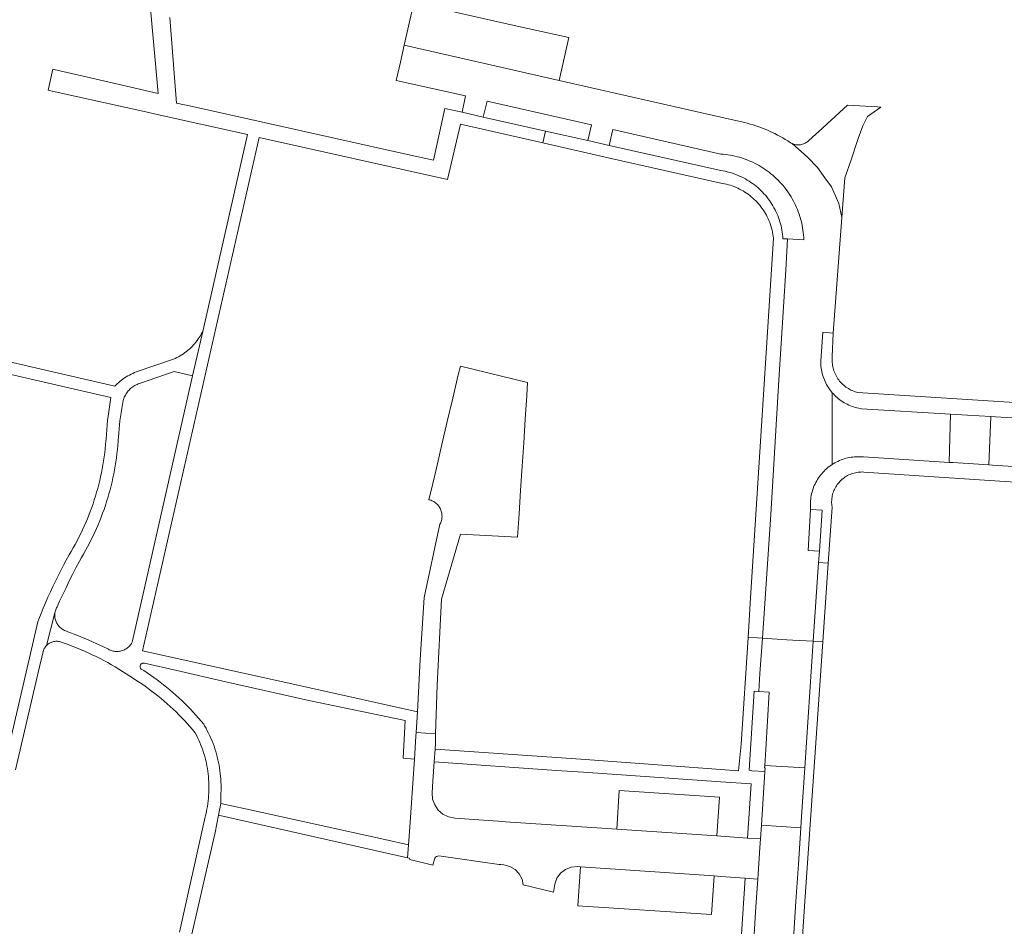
# Model space of a CAD drawing. Extents: x 146402 to 164798, y 455483 to 464134.
# Tile 325 of 575: x 157912 to 158036, y 460747 to 460861. Entities that reach past the tile are written whole.
import ezdxf

# ---------------------------------------------------------------- set-up
doc = ezdxf.new("R2010")
doc.units = 0
doc.header["$LTSCALE"] = 0.2
for name, color, linetype, lineweight in [('B-XX-VH-VERHARDING_BETONSTRAATSTEEN-GV', 252, 'CONTINUOUS', 18), ('B-XX-VH-VERHARDING_STRAATBAKSTEEN-GV', 252, 'CONTINUOUS', 18), ('B-XX-VH-VERHARDING_TEGEL-GV', 252, 'CONTINUOUS', 18)]:
    doc.layers.add(name, color=color, linetype=linetype, lineweight=lineweight)

msp = doc.modelspace()

# ---------------------------------------------------------------- linework, layer by layer
at = {"layer": 'B-XX-VH-VERHARDING_BETONSTRAATSTEEN-GV'}
msp.add_lwpolyline([(158019.696, 460849.87), (158015.926, 460850.098), (158012.329, 460846.793), (158011.99, 460846.482), (158011.057, 460845.625), (158011.034, 460845.604), (158010.941, 460845.523), (158010.842, 460845.449), (158010.738, 460845.381), (158010.631, 460845.32), (158010.52, 460845.266), (158010.405, 460845.219), (158010.288, 460845.18), (158010.168, 460845.148), (158010.047, 460845.124), (158009.924, 460845.109), (158009.8, 460845.101), (158009.677, 460845.101), (158009.553, 460845.109), (158009.431, 460845.125), (158009.309, 460845.149), (158009.19, 460845.18), (158009.072, 460845.22), (158008.984, 460845.256), (158010.93, 460843.539), (158012.156, 460842.271), (158013.096, 460840.964), (158013.914, 460839.819), (158014.854, 460837.735), (158015.246, 460835.975), (158015.624, 460840.952), (158016.403, 460843.222), (158017.272, 460845.894), (158017.857, 460847.488), (158018.443, 460848.663), (158020.125, 460849.824)], close=True, dxfattribs=at)
at = {"layer": 'B-XX-VH-VERHARDING_STRAATBAKSTEEN-GV'}
for points in [[(157979.688, 460853.174), (157960.227, 460857.626), (157959.745, 460855.5), (157959.221, 460853.194), (157967.937, 460851.244), (157967.524, 460849.196), (157970.154, 460848.601), (157970.64, 460850.601), (157983.754, 460847.631), (157983.302, 460845.642), (157985.971, 460845.039), (157986.456, 460847.038), (158000, 460843.948), (158000.02, 460843.947), (158000.318, 460843.923), (158000.615, 460843.892), (158000.912, 460843.852), (158001.207, 460843.805), (158001.5, 460843.749), (158001.793, 460843.686), (158002.083, 460843.615), (158002.371, 460843.537), (158002.657, 460843.45), (158002.941, 460843.356), (158003.222, 460843.255), (158003.5, 460843.146), (158003.775, 460843.03), (158004.047, 460842.906), (158004.316, 460842.775), (158004.581, 460842.637), (158004.842, 460842.491), (158005.1, 460842.339), (158005.353, 460842.18), (158005.601, 460842.015), (158005.846, 460841.842), (158006.085, 460841.664), (158006.32, 460841.479), (158006.549, 460841.287), (158006.774, 460841.09), (158006.993, 460840.887), (158007.206, 460840.677), (158007.414, 460840.463), (158007.616, 460840.243), (158007.812, 460840.017), (158008.002, 460839.786), (158008.186, 460839.551), (158008.363, 460839.31), (158008.534, 460839.065), (158008.698, 460838.815), (158008.856, 460838.561), (158009.006, 460838.303), (158009.15, 460838.041), (158009.286, 460837.775), (158009.416, 460837.506), (158009.538, 460837.233), (158009.653, 460836.957), (158009.76, 460836.678), (158009.86, 460836.396), (158009.952, 460836.112), (158010.037, 460835.826), (158010.114, 460835.537), (158010.183, 460835.246), (158010.245, 460834.954), (158010.298, 460834.66), (158010.344, 460834.364), (158010.382, 460834.068), (158010.411, 460833.771), (158010.433, 460833.473), (158010.447, 460833.174), (158008.381, 460833.278), (158008.188, 460829.36), (158007.303, 460815.525), (158006.288, 460798.63), (158005.242, 460783.083), (158008.323, 460782.901), (158009.088, 460782.855), (158011.643, 460782.704), (158012.306, 460792.59), (158012.404, 460794.048), (158010.978, 460794.096), (158011.299, 460799.248), (158011.298, 460799.259), (158011.28, 460799.478), (158011.27, 460799.698), (158011.269, 460799.917), (158011.275, 460800.137), (158011.289, 460800.357), (158011.311, 460800.576), (158011.341, 460800.793), (158011.379, 460801.01), (158011.425, 460801.225), (158011.479, 460801.438), (158011.54, 460801.649), (158011.609, 460801.858), (158011.686, 460802.064), (158011.77, 460802.267), (158011.861, 460802.468), (158011.96, 460802.664), (158012.065, 460802.857), (158012.178, 460803.046), (158012.297, 460803.231), (158012.423, 460803.411), (158012.556, 460803.586), (158012.695, 460803.757), (158012.84, 460803.922), (158012.99, 460804.082), (158013.147, 460804.237), (158013.309, 460804.385), (158013.476, 460804.528), (158013.649, 460804.664), (158013.826, 460804.794), (158014.008, 460804.918), (158014.012, 460808.919), (158014.017, 460813.951), (158013.926, 460814.06), (158013.791, 460814.232), (158013.662, 460814.408), (158013.539, 460814.59), (158013.424, 460814.775), (158013.315, 460814.965), (158013.213, 460815.159), (158013.119, 460815.356), (158013.031, 460815.556), (158012.951, 460815.76), (158012.879, 460815.966), (158012.814, 460816.175), (158012.757, 460816.386), (158012.707, 460816.599), (158012.666, 460816.814), (158012.632, 460817.03), (158012.606, 460817.247), (158012.589, 460817.465), (158012.579, 460817.683), (158012.577, 460817.902), (158012.842, 460821.553), (158014.143, 460821.448), (158015.246, 460835.975), (158014.854, 460837.735), (158013.914, 460839.819), (158013.096, 460840.964), (158012.156, 460842.271), (158010.93, 460843.539), (158008.984, 460845.256), (158008.958, 460845.267), (158008.847, 460845.321), (158008.739, 460845.382), (158008.43, 460845.587), (158008.117, 460845.786), (158007.799, 460845.978), (158007.477, 460846.162), (158007.152, 460846.34), (158006.823, 460846.511), (158006.49, 460846.675), (158006.153, 460846.831), (158005.813, 460846.981), (158005.471, 460847.122), (158005.125, 460847.257), (158004.776, 460847.384), (158004.425, 460847.503), (158004.071, 460847.615), (158003.715, 460847.719), (158003.357, 460847.815), (158002.997, 460847.904), (158002.826, 460847.943), (158000, 460848.582)], [(157975.73, 460815.21), (157967.291, 460817.275), (157967.021, 460816.176), (157966.33, 460813.24), (157965.646, 460810.332), (157964.966, 460807.441), (157964.267, 460804.47), (157963.606, 460801.66), (157963.336, 460800.502), (157963.345, 460800.5), (157963.47, 460800.466), (157963.594, 460800.425), (157963.715, 460800.376), (157963.832, 460800.319), (157963.946, 460800.256), (157964.056, 460800.186), (157964.161, 460800.109), (157964.261, 460800.026), (157964.356, 460799.937), (157964.446, 460799.842), (157964.529, 460799.742), (157964.606, 460799.637), (157964.677, 460799.527), (157964.74, 460799.413), (157964.797, 460799.296), (157964.846, 460799.175), (157964.888, 460799.052), (157964.922, 460798.926), (157964.948, 460798.798), (157964.967, 460798.669), (157964.977, 460798.54), (157964.98, 460798.409), (157964.974, 460798.279), (157964.961, 460798.149), (157964.939, 460798.021), (157964.91, 460797.894), (157964.873, 460797.769), (157964.828, 460797.646), (157964.776, 460797.527), (157964.717, 460797.411), (157962.739, 460788.201), (157962.255, 460780.424), (157961.882, 460773.846), (157961.735, 460771.24), (157964.181, 460771.055), (157964.371, 460777.169), (157964.899, 460787.976), (157967.321, 460796.166), (157974.476, 460795.784), (157974.666, 460798.709), (157974.857, 460801.65), (157975.055, 460804.712), (157975.247, 460807.663), (157975.439, 460810.615), (157975.632, 460813.594)], [(158014.162, 460813.788), (158014.017, 460813.951), (158014.012, 460808.919), (158014.008, 460804.918), (158014.14, 460805.002), (158014.33, 460805.114), (158014.523, 460805.22), (158014.72, 460805.318), (158014.92, 460805.409), (158015.123, 460805.492), (158015.33, 460805.568), (158015.538, 460805.637), (158015.75, 460805.698), (158015.963, 460805.751), (158016.178, 460805.797), (158016.395, 460805.834), (158016.613, 460805.864), (158016.832, 460805.885), (158017.051, 460805.899), (158017.271, 460805.905), (158017.491, 460805.902), (158017.711, 460805.892), (158017.93, 460805.874), (158028.707, 460805.183), (158028.903, 460811.251), (158017.705, 460811.928), (158017.561, 460811.95), (158017.346, 460811.99), (158017.133, 460812.038), (158016.922, 460812.094), (158016.712, 460812.157), (158016.506, 460812.229), (158016.302, 460812.307), (158016.101, 460812.393), (158015.903, 460812.486), (158015.709, 460812.587), (158015.519, 460812.694), (158015.332, 460812.808), (158015.15, 460812.929), (158014.973, 460813.057), (158014.8, 460813.191), (158014.633, 460813.332), (158014.47, 460813.478), (158014.313, 460813.63)], [(158029.555, 460811.212), (158028.903, 460811.251), (158028.707, 460805.183), (158029.175, 460805.153), (158033.706, 460804.863), (158033.945, 460810.946)], [(158010.072, 460759.259), (158005.117, 460759.602), (158005.005, 460757.867), (158004.932, 460756.743), (158004.67, 460752.82), (158004.437, 460749.326), (158004.116, 460744.445), (158002.604, 460744.536), (158002.416, 460741.574), (158003.662, 460741.501), (158003.635, 460741.22), (158008.862, 460740.96), (158008.933, 460742.044), (158009.451, 460750), (158009.764, 460754.674)]]:
    msp.add_lwpolyline(points, close=True, dxfattribs=at)
msp.add_lwpolyline([(158053.91, 460809.74), (158034.546, 460810.91), (158033.945, 460810.946), (158033.706, 460804.863), (158034.165, 460804.833), (158067.445, 460802.698)], dxfattribs=at)
at = {"layer": 'B-XX-VH-VERHARDING_TEGEL-GV'}
for points in [[(157928.102, 460865.052), (157929.318, 460851.55), (157920.817, 460853.516), (157916.964, 460854.407), (157916.054, 460854.619), (157915.484, 460851.971), (157915.985, 460851.858), (157916.382, 460851.77), (157928.15, 460849.153), (157929.175, 460848.925), (157940.522, 460846.402), (157934.902, 460821.652), (157933.639, 460816.086), (157926.072, 460782.774), (157926.052, 460782.604), (157926.005, 460782.515), (157925.937, 460782.403), (157925.863, 460782.295), (157925.782, 460782.192), (157925.695, 460782.093), (157925.602, 460782.001), (157925.504, 460781.914), (157925.4, 460781.833), (157925.292, 460781.759), (157925.18, 460781.692), (157925.063, 460781.631), (157924.944, 460781.578), (157924.821, 460781.532), (157924.695, 460781.493), (157924.568, 460781.463), (157924.438, 460781.44), (157924.308, 460781.425), (157924.177, 460781.418), (157924.046, 460781.419), (157923.915, 460781.428), (157923.785, 460781.445), (157923.656, 460781.47), (157923.529, 460781.503), (157923.404, 460781.543), (157923.282, 460781.591), (157923.163, 460781.647), (157923.048, 460781.709), (157922.363, 460782.033), (157921.675, 460782.35), (157920.983, 460782.66), (157920.288, 460782.962), (157919.59, 460783.257), (157918.889, 460783.545), (157918.185, 460783.825), (157917.574, 460784.061), (157917.545, 460784.074), (157917.429, 460784.13), (157917.317, 460784.194), (157917.209, 460784.265), (157917.105, 460784.342), (157917.006, 460784.425), (157916.913, 460784.514), (157916.825, 460784.609), (157916.744, 460784.71), (157916.669, 460784.815), (157916.6, 460784.924), (157916.538, 460785.038), (157916.484, 460785.155), (157916.437, 460785.275), (157916.397, 460785.398), (157916.365, 460785.523), (157916.341, 460785.65), (157916.325, 460785.778), (157916.317, 460785.907), (157916.317, 460786.036), (157916.324, 460786.165), (157916.34, 460786.293), (157915.268, 460782.164), (157915.353, 460782.247), (157915.443, 460782.324), (157915.539, 460782.395), (157915.639, 460782.459), (157915.743, 460782.517), (157915.851, 460782.567), (157915.962, 460782.61), (157916.075, 460782.645), (157916.191, 460782.673), (157916.308, 460782.693), (157916.427, 460782.705), (157916.545, 460782.709), (157916.664, 460782.705), (157916.783, 460782.692), (157916.9, 460782.672), (157917.016, 460782.644), (157917.129, 460782.609), (157917.495, 460782.481), (157918.008, 460782.293), (157918.518, 460782.099), (157919.025, 460781.896), (157919.529, 460781.687), (157920.03, 460781.47), (157920.528, 460781.245), (157921.023, 460781.014), (157921.514, 460780.775), (157922.001, 460780.529), (157922.485, 460780.276), (157922.711, 460780.154), (157922.965, 460780.016), (157923.441, 460779.749), (157923.914, 460779.475), (157924.382, 460779.194), (157924.846, 460778.906), (157925.306, 460778.611), (157925.761, 460778.31), (157926.212, 460778.002), (157926.391, 460777.889), (157926.816, 460777.615), (157927.237, 460777.333), (157927.654, 460777.045), (157928.066, 460776.75), (157928.473, 460776.449), (157928.876, 460776.141), (157929.274, 460775.827), (157929.666, 460775.507), (157930.054, 460775.181), (157930.436, 460774.848), (157930.813, 460774.51), (157931.185, 460774.166), (157931.551, 460773.815), (157931.911, 460773.46), (157932.266, 460773.098), (157932.616, 460772.731), (157932.959, 460772.359), (157933.296, 460771.981), (157933.628, 460771.597), (157933.953, 460771.209), (157933.956, 460771.204), (157934.114, 460770.902), (157934.264, 460770.596), (157934.408, 460770.287), (157934.544, 460769.974), (157934.673, 460769.658), (157934.795, 460769.34), (157934.909, 460769.018), (157935.015, 460768.694), (157935.114, 460768.368), (157935.205, 460768.039), (157935.288, 460767.709), (157935.364, 460767.376), (157935.431, 460767.042), (157935.491, 460766.706), (157935.543, 460766.369), (157935.587, 460766.031), (157935.624, 460765.692), (157935.652, 460765.352), (157935.672, 460765.012), (157935.684, 460764.671), (157935.688, 460764.33), (157935.684, 460763.989), (157935.673, 460763.648), (157935.653, 460763.308), (157935.625, 460762.968), (157935.589, 460762.629), (157935.546, 460762.291), (157935.494, 460761.953), (157935.435, 460761.618), (157935.4, 460761.442), (157935.367, 460761.283), (157935.292, 460760.951), (157935.209, 460760.62), (157931.975, 460746.137)], [(157927.946, 460721.445), (157936.457, 460758.675), (157936.904, 460760.85), (157937.18, 460762.316), (157937.178, 460763.25), (157937.198, 460763.603), (157937.21, 460763.956), (157937.214, 460764.31), (157937.211, 460764.663), (157937.199, 460765.016), (157937.179, 460765.369), (157937.151, 460765.722), (157937.115, 460766.073), (157937.071, 460766.424), (157937.02, 460766.774), (157936.96, 460767.122), (157936.893, 460767.469), (157936.818, 460767.815), (157936.734, 460768.158), (157936.644, 460768.5), (157936.545, 460768.839), (157936.439, 460769.177), (157936.325, 460769.511), (157936.204, 460769.843), (157936.075, 460770.172), (157935.939, 460770.499), (157935.795, 460770.822), (157935.644, 460771.141), (157935.486, 460771.457), (157935.321, 460771.77), (157935.149, 460772.079), (157935.04, 460772.266), (157934.716, 460772.657), (157934.385, 460773.043), (157934.049, 460773.424), (157933.707, 460773.8), (157933.358, 460774.17), (157933.004, 460774.535), (157932.645, 460774.894), (157932.279, 460775.247), (157931.909, 460775.594), (157931.532, 460775.936), (157931.151, 460776.271), (157930.764, 460776.601), (157930.372, 460776.924), (157929.975, 460777.242), (157929.573, 460777.553), (157929.166, 460777.857), (157928.755, 460778.155), (157928.339, 460778.447), (157927.918, 460778.732), (157927.493, 460779.01), (157927.185, 460779.206), (157927.146, 460779.242), (157927.11, 460779.288), (157927.079, 460779.337), (157927.056, 460779.391), (157927.041, 460779.446), (157927.033, 460779.504), (157927.033, 460779.562), (157927.041, 460779.62), (157927.057, 460779.676), (157927.081, 460779.729), (157927.111, 460779.778), (157927.148, 460779.823), (157927.191, 460779.862), (157927.239, 460779.895), (157927.291, 460779.922), (157927.346, 460779.94), (157927.403, 460779.951), (157927.461, 460779.955), (157927.519, 460779.95), (157927.576, 460779.937), (157931.661, 460779.012), (157937.82, 460777.617), (157948.228, 460775.261), (157960.354, 460772.725), (157960.107, 460767.996), (157961.512, 460767.89), (157961.708, 460770.77), (157961.735, 460771.24), (157961.882, 460773.846), (157948.387, 460776.844), (157927.359, 460781.516), (157942.003, 460846.033), (157965.686, 460840.729), (157967.31, 460847.7), (157977.666, 460845.339), (157977.988, 460846.838), (157970.154, 460848.601), (157967.524, 460849.196), (157965.34, 460849.687), (157963.905, 460843.181), (157960.63, 460843.909), (157933.639, 460849.907), (157931.622, 460850.355), (157930.765, 460861.098)], [(157886.842, 460821.752), (157918.778, 460814.388), (157923.376, 460813.328), (157923.276, 460812.752), (157923.184, 460812.174), (157923.1, 460811.595), (157923.023, 460811.015), (157922.955, 460810.434), (157922.894, 460809.852), (157922.842, 460809.269), (157922.797, 460808.686), (157922.761, 460808.102), (157922.757, 460808.035), (157922.748, 460807.908), (157922.705, 460807.403), (157922.654, 460806.898), (157922.596, 460806.395), (157922.529, 460805.892), (157922.455, 460805.39), (157922.373, 460804.89), (157922.283, 460804.391), (157922.185, 460803.894), (157922.079, 460803.398), (157921.965, 460802.903), (157921.844, 460802.411), (157921.714, 460801.921), (157921.578, 460801.433), (157921.433, 460800.946), (157921.281, 460800.463), (157921.121, 460799.982), (157920.953, 460799.503), (157920.778, 460799.027), (157920.596, 460798.554), (157920.406, 460798.084), (157920.209, 460797.617), (157920.004, 460797.153), (157919.792, 460796.692), (157919.573, 460796.235), (157919.347, 460795.781), (157919.113, 460795.331), (157918.872, 460794.885), (157918.625, 460794.442), (157918.37, 460794.003), (157918.109, 460793.569), (157917.753, 460792.915), (157917.403, 460792.256), (157917.061, 460791.595), (157916.806, 460791.089), (157916.726, 460790.929), (157916.398, 460790.26), (157916.078, 460789.587), (157915.764, 460788.911), (157915.458, 460788.232), (157915.159, 460787.55), (157915.034, 460787.253), (157914.868, 460786.864), (157914.584, 460786.175), (157914.307, 460785.483), (157914.17, 460785.132), (157905.886, 460749.53)], [(157911.397, 460766.561), (157914.242, 460778.767), (157914.902, 460781.597), (157914.935, 460781.674), (157914.988, 460781.781), (157915.048, 460781.884), (157915.115, 460781.982), (157915.188, 460782.076), (157915.268, 460782.164), (157916.34, 460786.293), (157916.364, 460786.42), (157916.395, 460786.545), (157916.434, 460786.668), (157916.481, 460786.789), (157916.535, 460786.906), (157916.596, 460787.02), (157916.927, 460787.745), (157917.322, 460788.593), (157917.725, 460789.438), (157918.134, 460790.279), (157918.551, 460791.116), (157918.975, 460791.95), (157919.406, 460792.78), (157919.674, 460793.22), (157919.934, 460793.664), (157920.188, 460794.113), (157920.435, 460794.565), (157920.675, 460795.021), (157920.907, 460795.48), (157921.133, 460795.944), (157921.351, 460796.41), (157921.562, 460796.88), (157921.766, 460797.353), (157921.962, 460797.83), (157922.151, 460798.309), (157922.332, 460798.791), (157922.506, 460799.276), (157922.672, 460799.763), (157922.831, 460800.253), (157922.982, 460800.746), (157923.126, 460801.241), (157923.261, 460801.738), (157923.389, 460802.236), (157923.51, 460802.737), (157923.622, 460803.24), (157923.727, 460803.745), (157923.823, 460804.25), (157923.912, 460804.758), (157923.993, 460805.266), (157924.066, 460805.776), (157924.132, 460806.287), (157924.189, 460806.799), (157924.238, 460807.312), (157924.28, 460807.826), (157924.295, 460808.05), (157924.313, 460808.374), (157924.347, 460808.886), (157924.39, 460809.398), (157924.44, 460809.909), (157924.498, 460810.419), (157924.565, 460810.928), (157924.639, 460811.436), (157924.721, 460811.943), (157924.811, 460812.449), (157924.909, 460812.953), (157924.945, 460813.079), (157924.994, 460813.227), (157925.051, 460813.372), (157925.116, 460813.514), (157925.187, 460813.653), (157925.266, 460813.788), (157925.351, 460813.919), (157925.443, 460814.045), (157925.542, 460814.167), (157925.646, 460814.283), (157925.756, 460814.393), (157925.872, 460814.498), (157925.993, 460814.597), (157926.119, 460814.689), (157926.249, 460814.775), (157926.384, 460814.854), (157926.523, 460814.927), (157926.665, 460814.991), (157926.81, 460815.049), (157926.958, 460815.099), (157931.331, 460816.616), (157933.639, 460816.086), (157934.902, 460821.652), (157934.839, 460821.527), (157934.727, 460821.314), (157934.607, 460821.106), (157934.48, 460820.901), (157934.346, 460820.701), (157934.206, 460820.506), (157934.06, 460820.315), (157933.907, 460820.129), (157933.748, 460819.949), (157933.583, 460819.773), (157933.413, 460819.604), (157933.236, 460819.44), (157933.055, 460819.282), (157932.868, 460819.13), (157932.677, 460818.985), (157932.481, 460818.846), (157932.28, 460818.713), (157932.075, 460818.588), (157931.865, 460818.469), (157931.652, 460818.357), (157931.436, 460818.252), (157931.216, 460818.155), (157926.545, 460816.556), (157926.326, 460816.471), (157926.11, 460816.378), (157925.898, 460816.278), (157925.689, 460816.171), (157925.484, 460816.057), (157925.282, 460815.936), (157925.085, 460815.808), (157924.893, 460815.674), (157924.705, 460815.533), (157924.522, 460815.385), (157924.344, 460815.232), (157924.172, 460815.073), (157924.005, 460814.907), (157923.878, 460814.774), (157908.785, 460818.227)], [(158054.023, 460811.627), (158017.213, 460813.981), (158017.064, 460814.021), (158016.888, 460814.075), (158016.716, 460814.136), (158016.546, 460814.205), (158016.379, 460814.282), (158016.216, 460814.366), (158016.056, 460814.456), (158015.901, 460814.554), (158015.75, 460814.658), (158015.604, 460814.769), (158015.462, 460814.886), (158015.326, 460815.009), (158015.196, 460815.138), (158015.071, 460815.273), (158014.952, 460815.412), (158014.839, 460815.557), (158014.733, 460815.707), (158014.633, 460815.861), (158014.541, 460816.019), (158014.455, 460816.181), (158014.376, 460816.347), (158014.305, 460816.516), (158014.241, 460816.688), (158014.185, 460816.863), (158014.136, 460817.039), (158014.095, 460817.218), (158014.062, 460817.399), (158014.036, 460817.58), (158014.019, 460817.763), (158014.01, 460817.946), (158014.009, 460818.13), (158014.015, 460818.313), (158014.03, 460818.496), (158014.143, 460821.448), (158012.842, 460821.553), (158012.577, 460817.902), (158012.579, 460817.683), (158012.589, 460817.465), (158012.606, 460817.247), (158012.632, 460817.03), (158012.666, 460816.814), (158012.707, 460816.599), (158012.757, 460816.386), (158012.814, 460816.175), (158012.879, 460815.966), (158012.951, 460815.76), (158013.031, 460815.556), (158013.119, 460815.356), (158013.213, 460815.159), (158013.315, 460814.965), (158013.424, 460814.775), (158013.539, 460814.59), (158013.662, 460814.408), (158013.791, 460814.232), (158013.926, 460814.06), (158014.017, 460813.951), (158014.162, 460813.788), (158014.313, 460813.63), (158014.47, 460813.478), (158014.633, 460813.332), (158014.8, 460813.191), (158014.973, 460813.057), (158015.15, 460812.929), (158015.332, 460812.808), (158015.519, 460812.694), (158015.709, 460812.587), (158015.903, 460812.486), (158016.101, 460812.393), (158016.302, 460812.307), (158016.506, 460812.229), (158016.712, 460812.157), (158016.922, 460812.094), (158017.133, 460812.038), (158017.346, 460811.99), (158017.561, 460811.95), (158017.705, 460811.928), (158028.903, 460811.251), (158029.555, 460811.212), (158033.945, 460810.946), (158034.546, 460810.91), (158053.91, 460809.74)], [(158067.445, 460802.698), (158034.165, 460804.833), (158033.706, 460804.863), (158029.175, 460805.153), (158028.707, 460805.183), (158017.93, 460805.874), (158017.711, 460805.892), (158017.491, 460805.902), (158017.271, 460805.905), (158017.051, 460805.899), (158016.832, 460805.885), (158016.613, 460805.864), (158016.395, 460805.834), (158016.178, 460805.797), (158015.963, 460805.751), (158015.75, 460805.698), (158015.538, 460805.637), (158015.33, 460805.568), (158015.123, 460805.492), (158014.92, 460805.409), (158014.72, 460805.318), (158014.523, 460805.22), (158014.33, 460805.114), (158014.14, 460805.002), (158014.008, 460804.918), (158013.826, 460804.794), (158013.649, 460804.664), (158013.476, 460804.528), (158013.309, 460804.385), (158013.147, 460804.237), (158012.99, 460804.082), (158012.84, 460803.922), (158012.695, 460803.757), (158012.556, 460803.586), (158012.423, 460803.411), (158012.297, 460803.231), (158012.178, 460803.046), (158012.065, 460802.857), (158011.96, 460802.664), (158011.861, 460802.468), (158011.77, 460802.267), (158011.686, 460802.064), (158011.609, 460801.858), (158011.54, 460801.649), (158011.479, 460801.438), (158011.425, 460801.225), (158011.379, 460801.01), (158011.341, 460800.793), (158011.311, 460800.576), (158011.289, 460800.357), (158011.275, 460800.137), (158011.269, 460799.917), (158011.27, 460799.698), (158011.28, 460799.478), (158011.298, 460799.259), (158011.299, 460799.248), (158012.75, 460799.192), (158012.404, 460794.048), (158012.306, 460792.59), (158013.515, 460792.527), (158014.002, 460799.537), (158013.993, 460799.589), (158013.97, 460799.761), (158013.954, 460799.935), (158013.946, 460800.109), (158013.947, 460800.283), (158013.955, 460800.457), (158013.972, 460800.63), (158013.996, 460800.803), (158014.028, 460800.974), (158014.068, 460801.143), (158014.116, 460801.311), (158014.171, 460801.476), (158014.234, 460801.638), (158014.304, 460801.798), (158014.382, 460801.954), (158014.466, 460802.106), (158014.558, 460802.254), (158014.656, 460802.398), (158014.761, 460802.537), (158014.872, 460802.671), (158014.989, 460802.8), (158015.112, 460802.924), (158015.24, 460803.041), (158015.374, 460803.153), (158015.512, 460803.259), (158015.656, 460803.358), (158015.803, 460803.45), (158015.955, 460803.535), (158016.111, 460803.613), (158016.27, 460803.685), (158016.432, 460803.748), (158016.597, 460803.804), (158016.764, 460803.853), (158016.933, 460803.894), (158017.104, 460803.927), (158017.277, 460803.952), (158017.45, 460803.969), (158017.624, 460803.979), (158017.798, 460803.98), (158017.972, 460803.973), (158032.548, 460803.012), (158045.997, 460802.126)], [(158005.017, 460665.96), (158010.56, 460750), (158012.828, 460782.634), (158011.643, 460782.704), (158010.577, 460766.792), (158010.166, 460760.664), (158010.072, 460759.259), (158009.764, 460754.674), (158009.451, 460750), (158008.933, 460742.044)], [(158004.116, 460744.445), (158004.437, 460749.326), (158004.67, 460752.82), (158003.061, 460752.928), (158002.597, 460745.893)]]:
    msp.add_lwpolyline(points, dxfattribs=at)
for points in [[(157974.058, 460860.121), (157961.434, 460862.945), (157960.227, 460857.626), (157979.688, 460853.174), (157980.928, 460858.584)], [(157983.302, 460845.642), (157977.988, 460846.838), (157977.666, 460845.339), (157985.87, 460843.469), (158000, 460840.303), (158000.003, 460840.302), (158000.251, 460840.261), (158000.497, 460840.212), (158000.741, 460840.155), (158000.983, 460840.09), (158001.223, 460840.017), (158001.461, 460839.937), (158001.696, 460839.85), (158001.928, 460839.755), (158002.157, 460839.652), (158002.382, 460839.542), (158002.604, 460839.425), (158002.822, 460839.302), (158003.036, 460839.171), (158003.245, 460839.033), (158003.451, 460838.889), (158003.651, 460838.738), (158003.847, 460838.581), (158004.037, 460838.418), (158004.223, 460838.249), (158004.402, 460838.074), (158004.576, 460837.894), (158004.744, 460837.708), (158004.907, 460837.516), (158005.063, 460837.32), (158005.212, 460837.119), (158005.355, 460836.913), (158005.492, 460836.703), (158005.622, 460836.488), (158005.744, 460836.269), (158005.86, 460836.047), (158005.969, 460835.821), (158006.07, 460835.591), (158006.164, 460835.359), (158006.467, 460834.387), (158006.633, 460833.382), (158003.754, 460788.15), (158003.438, 460783.19), (158004.638, 460783.119), (158005.242, 460783.083), (158006.288, 460798.63), (158007.303, 460815.525), (158008.188, 460829.36), (158008.381, 460833.278), (158007.83, 460833.306), (158007.809, 460833.577), (158007.78, 460833.848), (158007.744, 460834.117), (158007.699, 460834.386), (158007.646, 460834.653), (158007.586, 460834.918), (158007.518, 460835.182), (158007.442, 460835.443), (158007.359, 460835.702), (158007.267, 460835.958), (158007.169, 460836.212), (158007.063, 460836.463), (158006.95, 460836.71), (158006.829, 460836.954), (158006.701, 460837.194), (158006.567, 460837.431), (158006.425, 460837.663), (158006.277, 460837.891), (158006.122, 460838.115), (158005.961, 460838.334), (158005.793, 460838.548), (158005.619, 460838.757), (158005.438, 460838.961), (158005.253, 460839.16), (158005.061, 460839.353), (158004.863, 460839.54), (158004.661, 460839.722), (158004.452, 460839.897), (158004.239, 460840.066), (158004.021, 460840.229), (158003.799, 460840.385), (158003.571, 460840.535), (158003.34, 460840.678), (158003.104, 460840.814), (158002.865, 460840.943), (158002.622, 460841.065), (158002.375, 460841.18), (158002.125, 460841.288), (158001.872, 460841.388), (158001.616, 460841.481), (158001.358, 460841.566), (158001.097, 460841.643), (158000.834, 460841.713), (158000.569, 460841.775), (158000.302, 460841.829), (158000.034, 460841.876), (158000, 460841.881), (157985.971, 460845.039)], [(158013.515, 460792.527), (158012.306, 460792.59), (158011.643, 460782.704), (158012.828, 460782.634)], [(158004.638, 460783.119), (158003.438, 460783.19), (158002.583, 460769.756), (158002.259, 460766.399), (158000, 460766.57), (157982.422, 460767.9), (157964.106, 460769.147), (157964.006, 460767.527), (157979.368, 460766.47), (157982.762, 460766.236), (158000, 460765.037), (158003.838, 460764.77), (158003.383, 460757.971), (158005.005, 460757.867), (158005.117, 460759.602), (158005.551, 460766.322), (158003.922, 460766.434), (158003.579, 460766.486), (158004.212, 460776.426), (158004.792, 460776.389), (158004.942, 460778.635), (158005.242, 460783.083)], [(158008.323, 460782.901), (158005.242, 460783.083), (158004.942, 460778.635), (158004.792, 460776.389), (158006.098, 460776.305), (158005.668, 460769.089), (158005.531, 460767.094), (158010.577, 460766.792), (158011.643, 460782.704), (158009.088, 460782.855)], [(157964.181, 460771.055), (157961.735, 460771.24), (157961.708, 460770.77), (157961.512, 460767.89), (157960.893, 460758.741), (157960.775, 460757.112), (157960.64, 460755.471), (157960.906, 460755.423), (157960.927, 460755.273), (157963.845, 460754.539), (157964.036, 460755.313), (157964.089, 460755.451), (157964.18, 460755.567), (157964.299, 460755.654), (157964.438, 460755.703), (157964.586, 460755.712), (157972.159, 460754.661), (157972.354, 460754.637), (157972.756, 460754.586), (157973.495, 460754.406), (157974.155, 460754.028), (157974.685, 460753.482), (157975.042, 460752.81), (157975.199, 460752.066), (157978.992, 460751.177), (157979.168, 460752.167), (157979.424, 460752.909), (157979.879, 460753.549), (157980.496, 460754.033), (157981.226, 460754.323), (157982.007, 460754.394), (157982.401, 460754.351), (157999.18, 460753.211), (158000, 460753.151), (158003.061, 460752.928), (158004.67, 460752.82), (158004.932, 460756.743), (158005.005, 460757.867), (158003.383, 460757.971), (158000, 460758.198), (157999.509, 460758.231), (157986.938, 460759.068), (157984.427, 460759.238), (157972.962, 460760.012), (157972.639, 460760.037), (157966.577, 460760.477), (157965.808, 460760.629), (157965.102, 460760.972), (157964.507, 460761.483), (157964.062, 460762.129), (157963.796, 460762.867), (157963.727, 460763.649), (157963.824, 460765.131), (157964.006, 460767.527), (157964.106, 460769.147), (157964.143, 460769.835)], [(158010.577, 460766.792), (158005.531, 460767.094), (158005.512, 460766.813), (158005.582, 460766.798), (158005.551, 460766.322), (158005.117, 460759.602), (158010.072, 460759.259), (158010.166, 460760.664)], [(157999.852, 460763.088), (157987.255, 460763.924), (157986.938, 460759.068), (157999.509, 460758.231)], [(157940.28, 460761.632), (157937.18, 460762.316), (157936.904, 460760.85), (157960.64, 460755.471), (157960.775, 460757.112), (157957.777, 460757.773)], [(157999.18, 460753.211), (157982.401, 460754.351), (157982.042, 460749.444), (157998.827, 460748.34)]]:
    msp.add_lwpolyline(points, close=True, dxfattribs=at)

doc.saveas('drawing.dxf')
